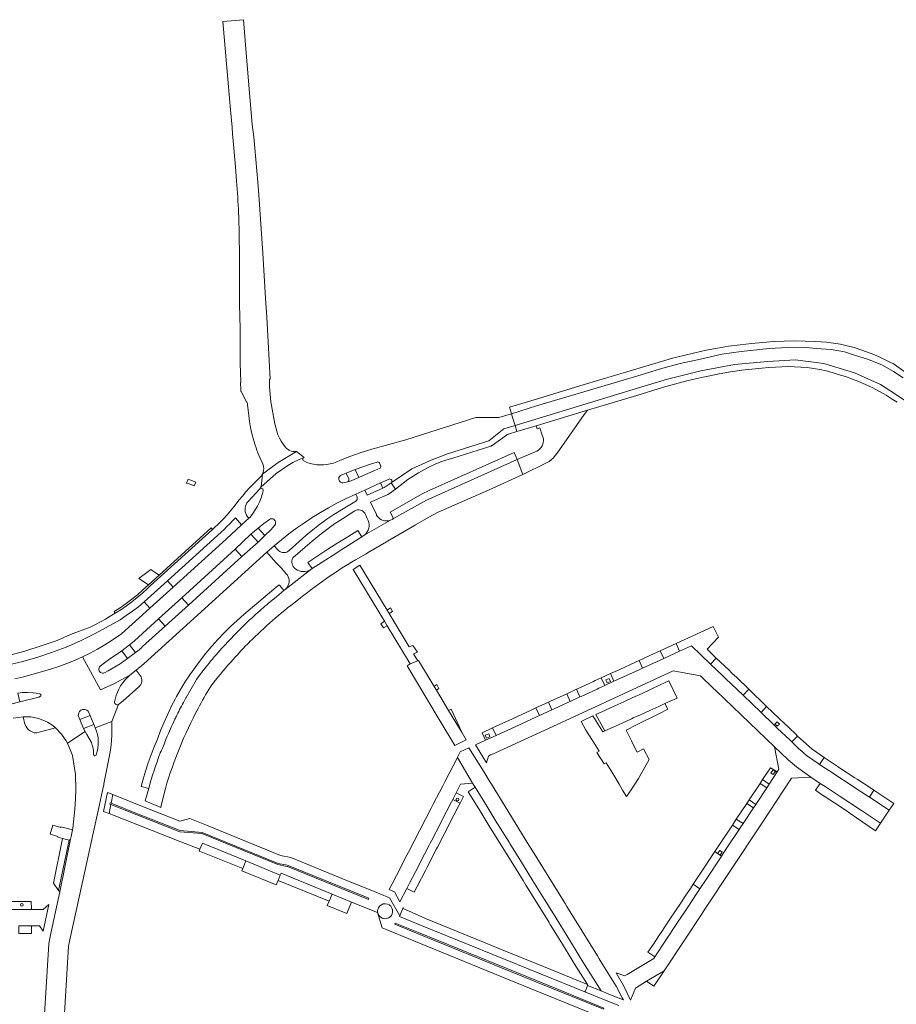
# Model space of a CAD drawing. Header units: metres. Extents: x 166325 to 190320, y 381923 to 404576.
# Tile 649 of 656: x 169759 to 169983, y 401405 to 401656. Entities that reach past the tile are written whole.
import ezdxf

# ---------------------------------------------------------------- set-up
doc = ezdxf.new("R2010")
doc.units = ezdxf.units.M
for name, color, linetype, lineweight in [('B-WE-VH-VERHARDING_ASFALT-GV', 8, 'Continuous', 18), ('B-WE-VH-VERHARDING_BETON-GV', 8, 'Continuous', 18), ('B-WE-VH-VERHARDING_BETONSTRAATSTEEN-GV', 8, 'Continuous', 18), ('B-WE-VH-VERHARDING_STRAATBAKSTEEN-GV', 8, 'Continuous', 18)]:
    doc.layers.add(name, color=color, linetype=linetype, lineweight=lineweight)

msp = doc.modelspace()

# ---------------------------------------------------------------- linework, layer by layer
at = {"layer": 'B-WE-VH-VERHARDING_ASFALT-GV', "flags": 128}
for points in [[(169819.768, 401611.638), (169819.505, 401614.882), (169818.479, 401626.429), (169818.121, 401629.604), (169817.091, 401641.673), (169816.544, 401647.916), (169815.847, 401656.397), (169810.579, 401655.936), (169812.23, 401637.25), (169812.393, 401635.332), (169812.478, 401634.323), (169812.563, 401633.33), (169812.934, 401628.955), (169813.092, 401627.099), (169813.157, 401626.325), (169813.8, 401618.756), (169814.111, 401615.09)], [(169814.804, 401599.527), (169814.811, 401597.999), (169814.818, 401596.548), (169814.82, 401596.021), (169814.845, 401590.5), (169814.852, 401589.053), (169814.878, 401583.384), (169814.947, 401580.685), (169815.037, 401577.208), (169815.028, 401574.982), (169815.003, 401568.61), (169815.197, 401563.696), (169815.101, 401563.701), (169815.149, 401561.699), (169815.153, 401561.613), (169815.167, 401561.527), (169815.189, 401561.444), (169815.22, 401561.363), (169815.26, 401561.286), (169816.674, 401558.71), (169816.748, 401558.566), (169816.81, 401558.416), (169816.861, 401558.261), (169816.9, 401558.104), (169816.926, 401557.943), (169817.23, 401555.184), (169817.433, 401553.638), (169817.7, 401552.102), (169818.031, 401550.579), (169818.425, 401549.071), (169818.883, 401547.58), (169819.097, 401546.941), (169819.321, 401546.305), (169819.556, 401545.673), (169819.801, 401545.044), (169820.056, 401544.42), (169820.636, 401543.173), (169820.871, 401542.614), (169820.996, 401542.133), (169821.043, 401541.638), (169821.011, 401541.142), (169820.902, 401540.657), (169820.719, 401540.196), (169824.765, 401543.162), (169829.427, 401545.975), (169828.971, 401545.942), (169828.515, 401545.977), (169828.07, 401546.08), (169827.644, 401546.248), (169827.249, 401546.478), (169826.893, 401546.764), (169826.583, 401547.101), (169826.014, 401547.836), (169825.505, 401548.614), (169825.061, 401549.431), (169824.683, 401550.28), (169824.374, 401551.157), (169823.904, 401553.023), (169823.5, 401554.905), (169823.163, 401556.8), (169822.893, 401558.705), (169822.69, 401560.619), (169822.555, 401562.539), (169822.488, 401564.463), (169822.714, 401564.475), (169822.152, 401574.031), (169821.795, 401580.314), (169821.492, 401585.215), (169820.776, 401596.724), (169819.768, 401611.638)], [(169756.594, 401491.574), (169759.488, 401492.271), (169763.321, 401493.391), (169766.783, 401494.55), (169770.499, 401495.944), (169774.195, 401497.603), (169777.753, 401499.398), (169782.665, 401501.985), (169784.302, 401502.977), (169785.902, 401504.027), (169787.465, 401505.132), (169788.988, 401506.29), (169790.47, 401507.502), (169796.478, 401512.924), (169810.145, 401525.352), (169810.899, 401526.06), (169811.641, 401526.781), (169812.37, 401527.515), (169813.086, 401528.261), (169813.789, 401529.02), (169815.399, 401527.232), (169817.258, 401528.921), (169816.929, 401529.268), (169816.658, 401529.662), (169816.453, 401530.094), (169816.319, 401530.553), (169816.258, 401531.027), (169816.273, 401531.505), (169816.363, 401531.974), (169816.526, 401532.424), (169816.757, 401532.842), (169817.052, 401533.219), (169820.013, 401536.451), (169820.416, 401536.97), (169820.719, 401540.196), (169820.464, 401539.769), (169820.146, 401539.387), (169819.358, 401538.618), (169818.379, 401537.648), (169817.424, 401536.653), (169816.494, 401535.634), (169815.591, 401534.593), (169814.714, 401533.529), (169814.227, 401532.917), (169813.422, 401531.83), (169812.575, 401530.774), (169811.69, 401529.75), (169810.767, 401528.761), (169809.808, 401527.807), (169807.964, 401526.063), (169792.047, 401511.622), (169791.29, 401510.926), (169790.019, 401509.749), (169788.705, 401508.62), (169787.35, 401507.541), (169785.955, 401506.513), (169784.524, 401505.537), (169783.057, 401504.616), (169781.814, 401503.862), (169780.555, 401503.134), (169779.283, 401502.43), (169777.997, 401501.752), (169776.697, 401501.1), (169771.664, 401499.164), (169768.222, 401497.651), (169764.437, 401496.392), (169759.975, 401494.952), (169755.77, 401493.822)], [(169757.013, 401477.798), (169759.521, 401478.157), (169761.54, 401478.162), (169763.562, 401477.715), (169765.785, 401476.78), (169767.126, 401475.886), (169767.837, 401475.352), (169769.335, 401473.712), (169769.526, 401473.446), (169770.538, 401472.041), (169770.881, 401471.413), (169775.395, 401474.369), (169774.926, 401475.113), (169774.012, 401477.483), (169773.639, 401478.44), (169773.655, 401478.774), (169773.745, 401479.166), (169773.953, 401479.538), (169774.278, 401479.839), (169774.51, 401479.938), (169774.736, 401480.035), (169775.301, 401480.048), (169775.821, 401479.872), (169776.185, 401479.572), (169776.703, 401478.489), (169777.622, 401476.154), (169777.945, 401475.313), (169782.169, 401476.955), (169783.918, 401481.295), (169783.717, 401481.229), (169783.506, 401481.226), (169783.303, 401481.287), (169783.128, 401481.406), (169782.998, 401481.573), (169782.923, 401481.771), (169782.912, 401481.982), (169782.965, 401482.187), (169783.3, 401483.576), (169783.621, 401484.421), (169784.006, 401485.24), (169784.453, 401486.026), (169784.96, 401486.775), (169785.522, 401487.483), (169786.137, 401488.146), (169786.801, 401488.76), (169782.687, 401486.608), (169779.322, 401485.038), (169774.674, 401493.464), (169772.689, 401492.58), (169770.673, 401491.769), (169768.628, 401491.032), (169766.558, 401490.369), (169759.737, 401488.367), (169757.378, 401487.813)], [(169758.179, 401484.215), (169759.269, 401484.352), (169760.607, 401484.383), (169762.097, 401484.299), (169762.9, 401484.192), (169763.822, 401484.012), (169764.05, 401483.814), (169764.104, 401483.656), (169764.097, 401483.533), (169764.003, 401483.389), (169763.559, 401483.134), (169758.713, 401481.973), (169756.351, 401481.407)]]:
    msp.add_lwpolyline(points, dxfattribs=at)
at = {"layer": 'B-WE-VH-VERHARDING_ASFALT-GV'}
for points in [[(169814.111, 401615.09, -0.0081823), (169814.601, 401606.93)], [(169814.601, 401606.93, -0.0076975), (169814.804, 401599.527)]]:
    msp.add_lwpolyline(points, format="xyb", dxfattribs=at)
at = {"layer": 'B-WE-VH-VERHARDING_ASFALT-GV', "flags": 128}
for points in [[(169835.522, 401530.384), (169837.62, 401531.61), (169839.749, 401532.779), (169841.909, 401533.89), (169844.611, 401535.112), (169846.896, 401536.127), (169850.923, 401537.944), (169853.07, 401538.924), (169853.262, 401538.969), (169853.458, 401538.941), (169853.63, 401538.844), (169853.755, 401538.692), (169853.817, 401538.504), (169853.807, 401538.307), (169853.726, 401538.127), (169853.586, 401537.988), (169858.907, 401541.541), (169863.384, 401543.593), (169868.025, 401545.365), (169878.612, 401548.723), (169882.46, 401551.778), (169885.31, 401552.654), (169884.845, 401554.203), (169884.416, 401555.614), (169881.131, 401554.647), (169875.301, 401554.693), (169857.391, 401549.003), (169848.691, 401546.56), (169847.058, 401546.046), (169845.669, 401545.609), (169842.834, 401544.655), (169840.538, 401543.696), (169839.703, 401543.337), (169838.888, 401543.036), (169838.051, 401542.805), (169837.197, 401542.646), (169836.333, 401542.558), (169835.464, 401542.544), (169834.598, 401542.603), (169833.739, 401542.734), (169832.894, 401542.937), (169832.07, 401543.211), (169831.448, 401543.486), (169831.286, 401543.562), (169831.159, 401543.688), (169831.082, 401543.849), (169831.062, 401544.026), (169831.103, 401544.2), (169831.199, 401544.35), (169831.34, 401544.46), (169830.071, 401543.919), (169828.508, 401543.196), (169827.167, 401542.369), (169824.194, 401540.386), (169822.562, 401538.952), (169820.416, 401536.97), (169820.013, 401536.451), (169820.173, 401536.554), (169820.36, 401536.593), (169820.548, 401536.564), (169820.714, 401536.469), (169820.835, 401536.321), (169820.896, 401536.14), (169820.888, 401535.95), (169820.742, 401535.212), (169820.383, 401534.125), (169819.952, 401533.064), (169819.45, 401532.034), (169818.879, 401531.041), (169818.243, 401530.089), (169817.544, 401529.181), (169817.258, 401528.921), (169815.399, 401527.232), (169811.408, 401523.599), (169797.876, 401511.313), (169791.958, 401505.924), (169784.638, 401499.386), (169782.58, 401497.916), (169782.257, 401497.7), (169780.42, 401496.539), (169778.543, 401495.444), (169776.626, 401494.419), (169774.674, 401493.464), (169779.322, 401485.038), (169782.687, 401486.608), (169786.801, 401488.76), (169788.455, 401490.094), (169790.366, 401491.719), (169804.116, 401504.127), (169821.834, 401520.204), (169823.702, 401521.883), (169825.574, 401523.431), (169827.487, 401524.928), (169829.44, 401526.372), (169831.431, 401527.764), (169833.459, 401529.101)], [(169857.898, 401538.798), (169859.223, 401539.696), (169860.585, 401540.536), (169861.981, 401541.319), (169863.409, 401542.041), (169864.866, 401542.703), (169866.35, 401543.303), (169867.858, 401543.839), (169869.387, 401544.311), (169879.103, 401547.386), (169879.174, 401547.41), (169879.244, 401547.44), (169879.311, 401547.474), (169879.375, 401547.513), (169879.436, 401547.557), (169883.134, 401550.18), (169883.225, 401550.253), (169883.324, 401550.316), (169883.428, 401550.368), (169883.537, 401550.41), (169883.65, 401550.44), (169885.783, 401551.079), (169885.31, 401552.654), (169882.46, 401551.778), (169878.612, 401548.723), (169868.025, 401545.365), (169863.384, 401543.593), (169858.907, 401541.541), (169853.586, 401537.988), (169854.695, 401536.394)], [(169827.167, 401542.369), (169828.508, 401543.196), (169830.071, 401543.919), (169831.34, 401544.46), (169829.427, 401545.975), (169824.765, 401543.162), (169820.719, 401540.196), (169820.416, 401536.97), (169822.562, 401538.952), (169824.194, 401540.386)], [(169849.388, 401541.118), (169845.372, 401539.311), (169842.929, 401538.346), (169842.536, 401538.262), (169841.388, 401538.013), (169841.123, 401537.997), (169840.864, 401538.053), (169840.628, 401538.175), (169840.434, 401538.356), (169840.295, 401538.582), (169840.222, 401538.837), (169840.219, 401539.102), (169840.286, 401539.359), (169840.42, 401539.588), (169840.61, 401539.773), (169840.843, 401539.901), (169842.085, 401540.448), (169844.38, 401541.41), (169848.617, 401542.83), (169850.083, 401543.278), (169850.242, 401543.3), (169850.399, 401543.272), (169850.541, 401543.199), (169850.655, 401543.086), (169850.729, 401542.944), (169850.93, 401542.354), (169850.968, 401542.194), (169850.956, 401542.029), (169850.894, 401541.876), (169850.789, 401541.749), (169850.65, 401541.66)], [(169844.38, 401541.41), (169842.085, 401540.448), (169842.773, 401538.985), (169842.824, 401538.825), (169842.823, 401538.657), (169842.771, 401538.497), (169842.672, 401538.361), (169842.536, 401538.262), (169842.929, 401538.346), (169845.372, 401539.311)], [(169848.369, 401533), (169851.388, 401534.367), (169852.432, 401534.831), (169852.788, 401535.017), (169853.216, 401535.285), (169854.695, 401536.394), (169853.586, 401537.988), (169851.873, 401536.785), (169851.525, 401536.623), (169847.493, 401534.812), (169846.896, 401536.127), (169844.611, 401535.112), (169844.871, 401534.531), (169844.949, 401534.269), (169844.958, 401533.996), (169844.897, 401533.73), (169844.769, 401533.488), (169844.584, 401533.287), (169844.354, 401533.14), (169840.897, 401531.073), (169838.995, 401529.895), (169837.136, 401528.65), (169835.323, 401527.339), (169833.557, 401525.965), (169831.842, 401524.528), (169827.519, 401520.637), (169827.231, 401520.424), (169826.91, 401520.264), (169826.566, 401520.164), (169826.21, 401520.125), (169825.852, 401520.15), (169825.505, 401520.237), (169825.178, 401520.384), (169824.882, 401520.586), (169824.626, 401520.837), (169823.702, 401521.883), (169821.834, 401520.204), (169824.172, 401517.622), (169825.544, 401516.145), (169826.815, 401514.72), (169827.082, 401514.364), (169827.29, 401513.971), (169827.433, 401513.549), (169827.508, 401513.11), (169827.513, 401512.665), (169827.447, 401512.225), (169827.312, 401511.8), (169827.112, 401511.403), (169826.852, 401511.041), (169826.538, 401510.726), (169833.045, 401515.841), (169832.604, 401515.589), (169832.129, 401515.407), (169831.631, 401515.301), (169831.123, 401515.273), (169830.617, 401515.324), (169830.125, 401515.451), (169829.659, 401515.654), (169829.229, 401515.925), (169828.846, 401516.26), (169828.591, 401516.553), (169828.398, 401516.889), (169828.273, 401517.256), (169828.222, 401517.641), (169828.246, 401518.028), (169828.345, 401518.403), (169828.515, 401518.752), (169828.749, 401519.062), (169829.038, 401519.32), (169831.644, 401521.535), (169833.456, 401523.098), (169835.315, 401524.607), (169837.218, 401526.058), (169839.164, 401527.452), (169841.152, 401528.786), (169843.178, 401530.06), (169844.35, 401530.829), (169844.678, 401530.978), (169845.029, 401531.062), (169845.389, 401531.077), (169845.746, 401531.024), (169846.086, 401530.904), (169846.397, 401530.721), (169846.667, 401530.483), (169846.887, 401530.197), (169847.049, 401529.875), (169847.525, 401528.867), (169847.781, 401528.324), (169847.927, 401527.848), (169847.998, 401527.355), (169847.992, 401526.858), (169847.91, 401526.367), (169847.752, 401525.894), (169847.524, 401525.452), (169847.231, 401525.05), (169846.879, 401524.698), (169853.422, 401528.407), (169852.967, 401528.274), (169852.496, 401528.218), (169852.023, 401528.241), (169851.56, 401528.343), (169851.12, 401528.52), (169850.716, 401528.767), (169850.359, 401529.079), (169850.058, 401529.445), (169849.822, 401529.856), (169849.841, 401529.873)], [(169823.981, 401528.233), (169824.072, 401527.966), (169824.085, 401527.685), (169824.02, 401527.411), (169823.882, 401527.165), (169822.855, 401525.959), (169821.308, 401524.487), (169819.65, 401522.781), (169815.432, 401519.117), (169801.798, 401506.725), (169795.876, 401501.358), (169790.072, 401496.089), (169789.77, 401495.823), (169789.464, 401495.559), (169789.156, 401495.299), (169788.846, 401495.043), (169788.532, 401494.789), (169788.242, 401494.574), (169786.255, 401493.03), (169785.296, 401492.342), (169784.316, 401491.684), (169783.316, 401491.057), (169782.296, 401490.46), (169781.259, 401489.896), (169780.344, 401489.421), (169780.095, 401489.338), (169779.834, 401489.323), (169779.578, 401489.376), (169779.344, 401489.495), (169779.149, 401489.67), (169779.006, 401489.889), (169778.926, 401490.138), (169778.912, 401490.4), (169778.968, 401490.656), (169779.088, 401490.889), (169779.264, 401491.082), (169780.351, 401491.95), (169781.395, 401492.726), (169784.746, 401495.043), (169786.736, 401496.565), (169787.025, 401496.803), (169787.968, 401497.593), (169794.172, 401503.208), (169800.1, 401508.593), (169813.735, 401520.98), (169817.773, 401524.861), (169819.617, 401526.354), (169821.098, 401527.57), (169822.529, 401528.62), (169822.784, 401528.74), (169823.062, 401528.785), (169823.341, 401528.751), (169823.601, 401528.641), (169823.82, 401528.464)], [(169819.617, 401526.354), (169817.773, 401524.861), (169819.65, 401522.781), (169821.308, 401524.487)], [(169776.703, 401478.489), (169774.012, 401477.483), (169774.926, 401475.113), (169777.622, 401476.154)]]:
    msp.add_lwpolyline(points, close=True, dxfattribs=at)
at = {"layer": 'B-WE-VH-VERHARDING_BETON-GV', "flags": 128}
for points in [[(169842.824, 401538.825), (169842.773, 401538.985), (169842.085, 401540.448), (169840.843, 401539.901), (169840.61, 401539.773), (169840.42, 401539.588), (169840.286, 401539.359), (169840.219, 401539.102), (169840.222, 401538.837), (169840.295, 401538.582), (169840.434, 401538.356), (169840.628, 401538.175), (169840.864, 401538.053), (169841.123, 401537.997), (169841.388, 401538.013), (169842.536, 401538.262), (169842.672, 401538.361), (169842.771, 401538.497), (169842.823, 401538.657)], [(169819.952, 401533.064), (169820.383, 401534.125), (169820.742, 401535.212), (169820.888, 401535.95), (169820.896, 401536.14), (169820.835, 401536.321), (169820.714, 401536.469), (169820.548, 401536.564), (169820.36, 401536.593), (169820.173, 401536.554), (169820.013, 401536.451), (169817.052, 401533.219), (169816.757, 401532.842), (169816.526, 401532.424), (169816.363, 401531.974), (169816.273, 401531.505), (169816.258, 401531.027), (169816.319, 401530.553), (169816.453, 401530.094), (169816.658, 401529.662), (169816.929, 401529.268), (169817.258, 401528.921), (169817.544, 401529.181), (169818.243, 401530.089), (169818.879, 401531.041), (169819.45, 401532.034)], [(169815.432, 401519.117), (169813.735, 401520.98), (169800.1, 401508.593), (169801.798, 401506.725)], [(169784.316, 401491.684), (169785.296, 401492.342), (169786.255, 401493.03), (169784.746, 401495.043), (169781.395, 401492.726), (169780.351, 401491.95), (169779.264, 401491.082), (169779.088, 401490.889), (169778.968, 401490.656), (169778.912, 401490.4), (169778.926, 401490.138), (169779.006, 401489.889), (169779.149, 401489.67), (169779.344, 401489.495), (169779.578, 401489.376), (169779.834, 401489.323), (169780.095, 401489.338), (169780.344, 401489.421), (169781.259, 401489.896), (169782.296, 401490.46), (169783.316, 401491.057)]]:
    msp.add_lwpolyline(points, close=True, dxfattribs=at)
at = {"layer": 'B-WE-VH-VERHARDING_BETONSTRAATSTEEN-GV', "flags": 128}
for points in [[(169985.069, 401566.274), (169981.995, 401568.456), (169981.292, 401568.768), (169978.688, 401570.028), (169977.044, 401570.752), (169975.373, 401571.412), (169973.677, 401572.007), (169971.96, 401572.536), (169970.224, 401572.998), (169968.472, 401573.393), (169966.705, 401573.72), (169964.927, 401573.979), (169962.214, 401574.139), (169959.498, 401574.228), (169956.781, 401574.247), (169954.064, 401574.195), (169951.35, 401574.072), (169948.639, 401573.879), (169945.721, 401573.614), (169942.81, 401573.279), (169939.908, 401572.875), (169937.016, 401572.402), (169934.137, 401571.861), (169931.271, 401571.251), (169928.421, 401570.573), (169925.587, 401569.827), (169922.772, 401569.014), (169902.683, 401563.001), (169890.183, 401559.225), (169883.896, 401557.326), (169884.416, 401555.614), (169890.779, 401557.629), (169907.488, 401562.632), (169917.542, 401565.595), (169922.497, 401567.101), (169927.548, 401568.461), (169932.697, 401569.627), (169938.137, 401570.841), (169943.14, 401571.521), (169950.28, 401572.347), (169954.943, 401572.589), (169958.838, 401572.66), (169962.277, 401572.298), (169966.127, 401572.079), (169969.551, 401571.442), (169972.083, 401570.653), (169975.629, 401569.475), (169979.199, 401568.066), (169982.089, 401566.463), (169984.493, 401564.86)], [(169984.493, 401564.86), (169982.089, 401566.463), (169979.199, 401568.066), (169975.629, 401569.475), (169972.083, 401570.653), (169969.551, 401571.442), (169966.127, 401572.079), (169962.277, 401572.298), (169958.838, 401572.66), (169954.943, 401572.589), (169950.28, 401572.347), (169943.14, 401571.521), (169938.137, 401570.841), (169932.697, 401569.627), (169927.548, 401568.461), (169922.497, 401567.101), (169917.542, 401565.595), (169907.488, 401562.632), (169890.779, 401557.629), (169884.416, 401555.614), (169884.845, 401554.203), (169885.31, 401552.654), (169917.73, 401562.505), (169924.288, 401564.496), (169932.788, 401566.633), (169941.385, 401568.236), (169949.885, 401569.013), (169956.88, 401569.45), (169964.263, 401568.528), (169972.083, 401566.099), (169978.689, 401563.136), (169982.574, 401560.659), (169987.043, 401557.55)], [(169987.043, 401557.55), (169982.574, 401560.659), (169978.689, 401563.136), (169972.083, 401566.099), (169964.263, 401568.528), (169956.88, 401569.45), (169949.885, 401569.013), (169941.385, 401568.236), (169932.788, 401566.633), (169924.288, 401564.496), (169917.73, 401562.505), (169885.31, 401552.654), (169885.783, 401551.079), (169890.7, 401552.563), (169903.781, 401556.531), (169916.395, 401560.331), (169923.257, 401562.398), (169926.076, 401563.215), (169928.913, 401563.969), (169931.766, 401564.657), (169934.635, 401565.28), (169937.516, 401565.837), (169940.41, 401566.329), (169943.314, 401566.755), (169945.017, 401566.956), (169946.722, 401567.134), (169948.429, 401567.29), (169950.138, 401567.422), (169951.849, 401567.531), (169953.476, 401567.643), (169955.106, 401567.688), (169956.737, 401567.667), (169958.365, 401567.579), (169959.989, 401567.425), (169961.605, 401567.205), (169963.211, 401566.92), (169964.803, 401566.569), (169966.38, 401566.153), (169967.939, 401565.674), (169969.76, 401565.121), (169971.56, 401564.501), (169973.334, 401563.813), (169975.082, 401563.059), (169976.8, 401562.24), (169978.486, 401561.357), (169980.138, 401560.411), (169981.753, 401559.404), (169982.961, 401558.62)], [(169878.646, 401536.224), (169887.299, 401540.106), (169885.85, 401543.899), (169864.007, 401534.125), (169862.667, 401533.508), (169854.254, 401528.835), (169853.848, 401528.614), (169853.422, 401528.407), (169846.879, 401524.698), (169846.477, 401524.404), (169846.084, 401524.164), (169843.562, 401522.533), (169841.034, 401520.91), (169838.501, 401519.296), (169835.963, 401517.689), (169833.42, 401516.091), (169833.045, 401515.841), (169826.538, 401510.726), (169826.178, 401510.464), (169823.773, 401508.396), (169823.192, 401507.938)], [(169844.478, 401518.249), (169847.238, 401519.859), (169847.578, 401520.057), (169852.417, 401522.88), (169852.696, 401523.043), (169859.588, 401527.063), (169859.867, 401527.226), (169863.286, 401529.22), (169865.675, 401530.462), (169878.646, 401536.224)], [(169823.192, 401507.938), (169823.773, 401508.396), (169826.178, 401510.464), (169825.141, 401511.714), (169825.064, 401511.771), (169824.973, 401511.801), (169824.877, 401511.803), (169824.785, 401511.776), (169824.705, 401511.723), (169815.977, 401504.313), (169814.236, 401502.798), (169812.543, 401501.23), (169810.9, 401499.61), (169809.307, 401497.941), (169807.767, 401496.222), (169806.281, 401494.457), (169804.85, 401492.647), (169803.476, 401490.793), (169802.16, 401488.897), (169800.904, 401486.962), (169799.708, 401484.989), (169798.775, 401483.336), (169798.573, 401482.979), (169798.422, 401482.69), (169797.502, 401480.935), (169796.848, 401479.59), (169796.494, 401478.86), (169795.551, 401476.754), (169794.674, 401474.619), (169793.863, 401472.459), (169793.034, 401470.44), (169792.254, 401468.401), (169791.523, 401466.344), (169790.842, 401464.27), (169790.212, 401462.18), (169789.714, 401460.358), (169791.63, 401459.802)], [(169817.41, 401497.265), (169817.418, 401497.274), (169817.427, 401497.282)], [(169956.074, 401471.705), (169955.537, 401472.22), (169952.427, 401475.197), (169951.813, 401475.785), (169951.312, 401476.265), (169948.193, 401479.253), (169943.595, 401483.656), (169940.516, 401486.604), (169939.271, 401487.796), (169938.392, 401488.638), (169935.272, 401491.626), (169930.37, 401496.32), (169927.368, 401494.94), (169923.292, 401493.066), (169917.921, 401490.597), (169917.026, 401490.185), (169912.982, 401488.326), (169910.592, 401487.227), (169908.224, 401486.139), (169906.706, 401485.442), (169906.291, 401485.25), (169902.222, 401483.38), (169901.887, 401483.226), (169899.419, 401482.091), (169899.114, 401481.951), (169895.259, 401480.179), (169894.707, 401479.925), (169891.508, 401478.455), (169891.155, 401478.292), (169890.604, 401478.039), (169885.504, 401475.694), (169880.449, 401473.37), (169877.76, 401472.134), (169875.18, 401470.948), (169878.016, 401466.412), (169878.47, 401468.11), (169879.056, 401468.38), (169879.213, 401468.452), (169900.301, 401478.153), (169925.75, 401489.86), (169932.7, 401488.65), (169935.98, 401485.506), (169936.714, 401484.801), (169951.63, 401470.5), (169953.237, 401468.912), (169955.143, 401467.156), (169957.217, 401465.333), (169959.374, 401463.795), (169960.95, 401462.68), (169963.305, 401461.133), (169964.552, 401460.314), (169968.202, 401457.918), (169973.87, 401454.195), (169978.75, 401450.99), (169980.95, 401454.3), (169975.894, 401457.61), (169975.223, 401458.05), (169971.593, 401460.425), (169970.995, 401460.817), (169967.351, 401463.202), (169966.735, 401463.606), (169963.398, 401465.791), (169963.252, 401465.882), (169963.148, 401465.947), (169963.127, 401465.961), (169963.106, 401465.974)], [(169803.75, 401487.477), (169801.178, 401483.065), (169801.163, 401483.038), (169800.954, 401482.656), (169800.746, 401482.273)], [(169800.746, 401482.273), (169800.954, 401482.656), (169801.163, 401483.038), (169801.178, 401483.065), (169803.75, 401487.477)], [(169777.945, 401475.313), (169777.622, 401476.154), (169774.926, 401475.113), (169775.395, 401474.369), (169775.815, 401473.628), (169776.969, 401471.592)], [(169957.537, 401473.233), (169956.074, 401471.705), (169956.8, 401471.01), (169957.879, 401469.977)], [(169957.879, 401469.977), (169956.8, 401471.01), (169956.074, 401471.705)], [(169963.106, 401465.974), (169963.127, 401465.961), (169963.148, 401465.947), (169964.318, 401467.734), (169961.3, 401469.9), (169958.27, 401472.53), (169957.537, 401473.233)], [(169791.63, 401459.802), (169790.689, 401456.696), (169794.696, 401454.958), (169794.903, 401455.788), (169795.913, 401459.843)], [(169911.832, 401404.343), (169909.042, 401405.406), (169903.171, 401407.817), (169891.773, 401412.439), (169861.548, 401424.727), (169855.758, 401427.097), (169855.799, 401427.218), (169853.169, 401431.82), (169848.292, 401433.881), (169843.346, 401435.878), (169827.942, 401442.197), (169825.363, 401442.664), (169806.39, 401450.406), (169802.132, 401452.159), (169799.596, 401451.469), (169790.507, 401455.043), (169782.447, 401458.243), (169782.025, 401456.047), (169788.743, 401453.352), (169799.675, 401449.037), (169805.338, 401448.56), (169824.751, 401440.647), (169826.996, 401440.191), (169827.259, 401440.151), (169847.924, 401431.737), (169847.802, 401431.451), (169827.162, 401439.848), (169826.958, 401439.899), (169824.689, 401440.356), (169805.245, 401448.272), (169799.582, 401448.754), (169788.628, 401453.058), (169781.964, 401455.73), (169781.515, 401453.388), (169799.89, 401446.18), (169804.739, 401444.278), (169805.395, 401445.847), (169816.478, 401441.275), (169825.245, 401437.658), (169825.469, 401438.15), (169838.541, 401432.814), (169843.521, 401430.781), (169850.118, 401428.072), (169851.348, 401424.148), (169859.377, 401420.859), (169889.415, 401408.629), (169908.367, 401400.881)], [(169758.443, 401424.663), (169761.678, 401424.662), (169761.858, 401424.662), (169763.701, 401424.681), (169764.667, 401423.325), (169766.139, 401430.126), (169764.616, 401428.913), (169761.752, 401428.896), (169761.662, 401428.895), (169758.83, 401428.878), (169751.82, 401428.836)]]:
    msp.add_lwpolyline(points, dxfattribs=at)
for points in [[(169885.85, 401543.899), (169885.049, 401545.705), (169863.315, 401536.006), (169861.513, 401535.181), (169853.328, 401530.511), (169854.254, 401528.835), (169862.667, 401533.508), (169864.007, 401534.125)], [(169853.07, 401538.924), (169850.923, 401537.944), (169851.525, 401536.623), (169851.873, 401536.785), (169853.586, 401537.988), (169853.726, 401538.127), (169853.807, 401538.307), (169853.817, 401538.504), (169853.755, 401538.692), (169853.63, 401538.844), (169853.458, 401538.941), (169853.262, 401538.969)], [(169807.964, 401526.063), (169807.597, 401526.441), (169794.318, 401514.377), (169791.578, 401511.901), (169790.154, 401510.594), (169788.769, 401509.37), (169787.337, 401508.2), (169785.861, 401507.087), (169784.343, 401506.031), (169782.785, 401505.035), (169783.057, 401504.616), (169784.524, 401505.537), (169785.955, 401506.513), (169787.35, 401507.541), (169788.705, 401508.62), (169790.019, 401509.749), (169791.29, 401510.926), (169792.047, 401511.622)], [(169821.308, 401524.487), (169822.855, 401525.959), (169823.882, 401527.165), (169824.02, 401527.411), (169824.085, 401527.685), (169824.072, 401527.966), (169823.981, 401528.233), (169823.82, 401528.464), (169823.601, 401528.641), (169823.341, 401528.751), (169823.062, 401528.785), (169822.784, 401528.74), (169822.529, 401528.62), (169821.098, 401527.57), (169819.617, 401526.354)], [(169846.084, 401524.164), (169845.133, 401525.762), (169842.535, 401524.197), (169839.956, 401522.602), (169837.396, 401520.977), (169834.855, 401519.322), (169832.334, 401517.637), (169833.42, 401516.091), (169835.963, 401517.689), (169838.501, 401519.296), (169841.034, 401520.91), (169843.562, 401522.533)], [(169853.112, 401504.539), (169852.592, 401505.403), (169845.65, 401516.921), (169843.94, 401515.841), (169851.928, 401502.577), (169852.619, 401501.43), (169858.478, 401491.702), (169860.41, 401492.43), (169859.325, 401494.23), (169860.349, 401494.678), (169859.146, 401496.352), (169858.247, 401496.019)], [(169794.318, 401514.377), (169793.666, 401514.804), (169792.168, 401515.785), (169789.146, 401513.52), (169791.578, 401511.901)], [(169797.876, 401511.313), (169796.478, 401512.924), (169790.47, 401507.502), (169791.958, 401505.924)], [(169801.798, 401506.725), (169800.1, 401508.593), (169794.172, 401503.208), (169795.876, 401501.358)], [(169853.455, 401505.978), (169852.592, 401505.403), (169853.112, 401504.539), (169854.005, 401505.057)], [(169795.876, 401501.358), (169794.172, 401503.208), (169787.968, 401497.593), (169787.025, 401496.803), (169786.736, 401496.565), (169788.242, 401494.574), (169788.532, 401494.789), (169788.846, 401495.043), (169789.156, 401495.299), (169789.464, 401495.559), (169789.77, 401495.823), (169790.072, 401496.089)], [(169851.928, 401502.577), (169850.956, 401501.956), (169851.699, 401500.914), (169852.619, 401501.43)], [(169926.469, 401496.894), (169927.368, 401494.94), (169930.37, 401496.32), (169935.272, 401491.626), (169936.752, 401493.156), (169934.4, 401495.41), (169937.35, 401498.53), (169935.97, 401501.261)], [(169926.469, 401496.894), (169922.394, 401495.02), (169923.292, 401493.066), (169927.368, 401494.94)], [(169923.292, 401493.066), (169922.394, 401495.02), (169919.713, 401493.788), (169917.023, 401492.551), (169917.921, 401490.597)], [(169865.209, 401484.926), (169864.642, 401485.868), (169860.61, 401492.57), (169860.41, 401492.43), (169858.478, 401491.702), (169857.703, 401491.159), (169865.901, 401477.437), (169869.92, 401470.77), (169872.84, 401472.24), (169871.748, 401474.054), (169871.74, 401474.068), (169868.308, 401479.774)], [(169917.026, 401490.185), (169917.921, 401490.597), (169917.023, 401492.551), (169916.067, 401492.111), (169912.065, 401490.272), (169909.693, 401489.182), (169910.592, 401487.227), (169912.982, 401488.326)], [(169941.968, 401488.156), (169940.742, 401489.331), (169939.914, 401490.124), (169936.752, 401493.156), (169935.272, 401491.626), (169938.392, 401488.638), (169939.271, 401487.796), (169940.516, 401486.604), (169943.595, 401483.656), (169945.028, 401485.223)], [(169788.455, 401490.094), (169786.801, 401488.76), (169786.137, 401488.146), (169785.522, 401487.483), (169784.96, 401486.775), (169784.453, 401486.026), (169784.006, 401485.24), (169783.621, 401484.421), (169783.3, 401483.576), (169782.965, 401482.187), (169782.912, 401481.982), (169782.923, 401481.771), (169782.998, 401481.573), (169783.128, 401481.406), (169783.303, 401481.287), (169783.506, 401481.226), (169783.717, 401481.229), (169783.918, 401481.295), (169785.114, 401482.249), (169789.09, 401485.771), (169789.382, 401486.062), (169789.614, 401486.402), (169789.779, 401486.78), (169789.87, 401487.182), (169789.885, 401487.593), (169789.823, 401488.001), (169789.685, 401488.389), (169789.478, 401488.745)], [(169909.693, 401489.182), (169907.326, 401488.093), (169908.224, 401486.139), (169910.592, 401487.227)], [(169865.261, 401486.382), (169864.642, 401485.868), (169865.209, 401484.926), (169865.844, 401485.394)], [(169908.224, 401486.139), (169907.326, 401488.093), (169905.808, 401487.395), (169905.351, 401487.185), (169901.281, 401485.314), (169900.989, 401485.18), (169901.887, 401483.226), (169902.222, 401483.38), (169906.291, 401485.25), (169906.706, 401485.442)], [(169922.054, 401480.815), (169923.625, 401481.53), (169924.389, 401481.878), (169926.72, 401482.94), (169924.611, 401487.303), (169922.412, 401486.288), (169920.083, 401485.213), (169917.754, 401484.139), (169915.424, 401483.063), (169913.095, 401481.988), (169910.766, 401480.914), (169908.437, 401479.839), (169905.984, 401478.707), (169908.262, 401474.532), (169910.383, 401475.498), (169912.717, 401476.561), (169915.051, 401477.625), (169915.524, 401477.84), (169917.386, 401478.688), (169919.72, 401479.751)], [(169908.825, 401486.832), (169908.503, 401487.606), (169909.343, 401487.973), (169909.674, 401487.203)], [(169764.104, 401483.656), (169764.05, 401483.814), (169763.822, 401484.012), (169762.9, 401484.192), (169762.097, 401484.299), (169760.607, 401484.383), (169759.269, 401484.352), (169758.179, 401484.215), (169758.713, 401481.973), (169763.559, 401483.134), (169764.003, 401483.389), (169764.097, 401483.533)], [(169899.419, 401482.091), (169898.521, 401484.045), (169898.334, 401483.959), (169894.366, 401482.135), (169893.809, 401481.879), (169894.707, 401479.925), (169895.259, 401480.179), (169899.114, 401481.951)], [(169900.989, 401485.18), (169898.521, 401484.045), (169899.419, 401482.091), (169901.887, 401483.226)], [(169945.028, 401485.223), (169943.595, 401483.656), (169948.193, 401479.253), (169949.619, 401480.823)], [(169893.809, 401481.879), (169890.61, 401480.409), (169891.508, 401478.455), (169894.707, 401479.925)], [(169916.357, 401476.065), (169922.02, 401478.9), (169924.323, 401480.086), (169923.625, 401481.53), (169922.054, 401480.815), (169919.72, 401479.751), (169917.386, 401478.688), (169915.524, 401477.84), (169915.051, 401477.625), (169912.717, 401476.561), (169910.383, 401475.498), (169908.262, 401474.532), (169907.73, 401474.289), (169905.217, 401478.353), (169902.231, 401476.975), (169903.42, 401474.77), (169905.09, 401472.085), (169906.76, 401469.4), (169906.209, 401469.057), (169908.053, 401466.081), (169908.611, 401466.414), (169910.255, 401463.66), (169911.899, 401460.906), (169912.778, 401459.388), (169913.796, 401457.782), (169914.964, 401459.46), (169916.854, 401462.383), (169919.57, 401467.21), (169918.16, 401469.97), (169916.49, 401469.14), (169915.91, 401470.25), (169915.052, 401471.961), (169913.67, 401474.72)], [(169776.185, 401479.572), (169775.821, 401479.872), (169775.301, 401480.048), (169774.736, 401480.035), (169774.51, 401479.938), (169774.278, 401479.839), (169773.953, 401479.538), (169773.745, 401479.166), (169773.655, 401478.774), (169773.639, 401478.44), (169774.012, 401477.483), (169776.703, 401478.489)], [(169868.983, 401480.102), (169868.308, 401479.774), (169871.74, 401474.068), (169871.748, 401474.054), (169868.99, 401480.09)], [(169885.504, 401475.694), (169890.604, 401478.039), (169891.155, 401478.292), (169891.508, 401478.455), (169890.61, 401480.409), (169890.256, 401480.247), (169889.615, 401479.952), (169884.606, 401477.649), (169879.551, 401475.325), (169880.449, 401473.37)], [(169949.619, 401480.823), (169948.193, 401479.253), (169951.312, 401476.265), (169951.813, 401475.785), (169952.427, 401475.197), (169955.537, 401472.22), (169956.074, 401471.705), (169957.537, 401473.233), (169956.987, 401473.76), (169953.834, 401476.782), (169953.282, 401477.311), (169952.758, 401477.813)], [(169767.126, 401475.886), (169765.785, 401476.78), (169763.562, 401477.715), (169761.54, 401478.162), (169759.521, 401478.157), (169759.991, 401476.246), (169760.285, 401475.625), (169760.565, 401475.238), (169760.903, 401474.846), (169761.325, 401474.554), (169761.826, 401474.277), (169762.369, 401474.054), (169763.067, 401474.059), (169767.837, 401475.352)], [(169952.307, 401476.859), (169952.587, 401476.585), (169952.88, 401476.299), (169952.326, 401475.712), (169952.032, 401475.997), (169951.736, 401476.284)], [(169879.551, 401475.325), (169876.86, 401474.088), (169877.76, 401472.134), (169880.449, 401473.37)], [(169878.027, 401472.658), (169877.661, 401473.432), (169878.553, 401473.819), (169878.88, 401473.03)], [(169889.327, 401444.583), (169888.854, 401445.349), (169879.258, 401460.887), (169878.785, 401461.653), (169877.36, 401463.96), (169873.507, 401470.179), (169871.29, 401469.16), (169870.849, 401468.306), (169870.696, 401468.01), (169870.54, 401467.708), (169874.43, 401461.16), (169875.073, 401460.12), (169877.787, 401455.733), (169878.051, 401455.306), (169880.674, 401451.066), (169881.009, 401450.525), (169883.779, 401446.048), (169883.967, 401445.743), (169886.781, 401441.195), (169886.925, 401440.962), (169889.883, 401436.18), (169892.841, 401431.398), (169892.972, 401431.188), (169895.799, 401426.617), (169896.064, 401426.189), (169898.757, 401421.835), (169899.199, 401421.12), (169901.716, 401417.052), (169902.66, 401415.527), (169907.272, 401408.07), (169909.669, 401407.091), (169912.78, 401405.83), (169912.997, 401405.744), (169912.714, 401406.281), (169911.16, 401409.23), (169907.745, 401414.759), (169906.816, 401416.264), (169906.343, 401417.03), (169898.546, 401429.655), (169898.073, 401430.421)], [(169947.779, 401450.03), (169948.299, 401450.816), (169956.01, 401462.45), (169960.95, 401462.68), (169959.374, 401463.795), (169957.217, 401465.333), (169955.143, 401467.156), (169953.237, 401468.912), (169951.63, 401470.5), (169952.77, 401464.73), (169952.317, 401464.045), (169950.278, 401460.962), (169949.648, 401460.01), (169946.835, 401455.758), (169946.255, 401454.882), (169943.577, 401450.833), (169942.866, 401449.758), (169942.565, 401449.303), (169939.476, 401444.634), (169938.089, 401442.537), (169937.791, 401442.087), (169934.287, 401436.788), (169932.56, 401434.178), (169932.184, 401433.609), (169931.875, 401433.142), (169929.465, 401429.499), (169926.688, 401425.301), (169923.851, 401421.013), (169921.051, 401416.779), (169920.76, 401416.34), (169913.952, 401412.266), (169913.39, 401411.93), (169911.19, 401412.71), (169913.15, 401409.27), (169914.83, 401405.68), (169916.05, 401408.78), (169918.915, 401410.515), (169923.383, 401413.221), (169933.106, 401427.891), (169933.63, 401428.682)], [(169866.203, 401450.86), (169866.519, 401451.474), (169869.052, 401456.391), (169869.372, 401457.013), (169870.247, 401458.711), (169871.38, 401460.91), (169874.43, 401461.16), (169870.54, 401467.708), (169870.467, 401467.566), (169867.424, 401461.672), (169866.836, 401460.532), (169864.398, 401455.808), (169863.876, 401454.798), (169858.067, 401443.544), (169857.67, 401442.775), (169854.991, 401437.585), (169854.594, 401436.816), (169854.543, 401436.716), (169853.229, 401434.171), (169853.12, 401433.96), (169854.44, 401433.42), (169855.87, 401430.8), (169857.637, 401434.231), (169858.42, 401435.751), (169860.497, 401439.782), (169860.963, 401440.687), (169863.35, 401445.321), (169863.596, 401445.799), (169863.913, 401446.415)], [(169964.56, 401467.56), (169964.318, 401467.734), (169963.148, 401465.947), (169963.252, 401465.882), (169963.398, 401465.791), (169966.735, 401463.606), (169967.351, 401463.202), (169970.995, 401460.817), (169971.593, 401460.425), (169975.223, 401458.05), (169975.894, 401457.61), (169977.046, 401459.369), (169976.392, 401459.798), (169972.749, 401462.188), (169972.151, 401462.58), (169968.51, 401464.968), (169967.942, 401465.341)], [(169952.317, 401464.045), (169950.597, 401465.129), (169948.579, 401462.086), (169950.278, 401460.962)], [(169951.315, 401464.551), (169951.916, 401464.144), (169951.328, 401463.364), (169950.716, 401463.784)], [(169949.648, 401460.01), (169947.943, 401461.128), (169945.129, 401456.886), (169946.835, 401455.758)], [(169948.579, 401462.086), (169947.943, 401461.128), (169949.648, 401460.01), (169950.278, 401460.962)], [(169964.552, 401460.314), (169963.305, 401461.133), (169962.28, 401459.63), (169962.09, 401459.352), (169963.396, 401458.491), (169967.009, 401456.108), (169969.66, 401454.36), (169972.632, 401452.31), (169977.429, 401449.002), (169978.75, 401450.99), (169973.87, 401454.195), (169968.202, 401457.918)], [(169782.025, 401456.047), (169782.447, 401458.243), (169781.104, 401458.762), (169780.073, 401453.956), (169781.515, 401453.388), (169781.964, 401455.73), (169781.698, 401455.837), (169781.765, 401456.151)], [(169872.149, 401457.743), (169870.247, 401458.711), (169869.372, 401457.013), (169871.277, 401456.054)], [(169889.883, 401436.18), (169886.925, 401440.962), (169886.781, 401441.195), (169883.967, 401445.743), (169883.779, 401446.048), (169881.009, 401450.525), (169880.674, 401451.066), (169878.051, 401455.306), (169877.787, 401455.733), (169875.073, 401460.12), (169873.318, 401458.948), (169875.994, 401454.624), (169876.257, 401454.198), (169878.881, 401449.957), (169879.215, 401449.417), (169881.985, 401444.938), (169882.173, 401444.635), (169884.987, 401440.087), (169885.131, 401439.854), (169887.353, 401436.262), (169888.089, 401435.072), (169888.657, 401434.155), (169891.047, 401430.29), (169891.178, 401430.078), (169894.005, 401425.509), (169894.271, 401425.08), (169896.964, 401420.727), (169897.406, 401420.011), (169899.92, 401415.948), (169900.875, 401414.404), (169903.843, 401409.683), (169903.82, 401409.481), (169907.272, 401408.07), (169902.66, 401415.527), (169901.716, 401417.052), (169899.199, 401421.12), (169898.757, 401421.835), (169896.064, 401426.189), (169895.799, 401426.617), (169892.972, 401431.188), (169892.841, 401431.398)], [(169977.046, 401459.369), (169975.894, 401457.61), (169980.95, 401454.3), (169982.15, 401456.02)], [(169868.091, 401449.885), (169868.408, 401450.499), (169870.956, 401455.433), (169871.277, 401456.054), (169869.372, 401457.013), (169869.052, 401456.391), (169866.519, 401451.474), (169866.203, 401450.86), (169863.913, 401446.415), (169863.596, 401445.799), (169863.35, 401445.321), (169860.963, 401440.687), (169860.497, 401439.782), (169858.42, 401435.751), (169857.637, 401434.231), (169859.52, 401433.29), (169860.292, 401434.784), (169862.372, 401438.813), (169862.839, 401439.717), (169865.232, 401444.349), (169865.479, 401444.829), (169865.797, 401445.444), (169866.264, 401446.349)], [(169946.255, 401454.882), (169944.55, 401456.013), (169941.865, 401451.966), (169943.577, 401450.833)], [(169945.129, 401456.886), (169944.55, 401456.013), (169946.255, 401454.882), (169946.835, 401455.758)], [(169943.577, 401450.833), (169941.865, 401451.966), (169941.154, 401450.894), (169940.852, 401450.439), (169942.565, 401449.303), (169942.866, 401449.758)], [(169772.171, 401449.283), (169769.179, 401449.975), (169769.16, 401449.838), (169767.135, 401450.447), (169766.406, 401448.178), (169768.379, 401447.534), (169768.363, 401447.383), (169769.592, 401447.006), (169771.287, 401446.623), (169771.406, 401446.641), (169771.509, 401446.689), (169771.597, 401446.756), (169771.661, 401446.817), (169771.803, 401447.504)], [(169942.565, 401449.303), (169940.852, 401450.439), (169937.759, 401445.777), (169936.362, 401443.671), (169937.035, 401443.224), (169937.62, 401443.958), (169938.263, 401443.505), (169937.749, 401442.762), (169938.089, 401442.537), (169939.476, 401444.634)], [(169771.287, 401446.623), (169769.592, 401447.006), (169767.323, 401435.587), (169768.608, 401433.758)], [(169771.661, 401446.817), (169771.597, 401446.756), (169771.509, 401446.689), (169771.406, 401446.641), (169771.287, 401446.623), (169768.608, 401433.758), (169768.876, 401433.377)], [(169805.395, 401445.847), (169804.739, 401444.278), (169804.562, 401443.856), (169804.655, 401443.818), (169815.706, 401439.369), (169815.868, 401439.77), (169816.478, 401441.275)], [(169938.089, 401442.537), (169937.749, 401442.762), (169937.035, 401443.224), (169936.362, 401443.671), (169932.556, 401437.933), (169930.826, 401435.325), (169932.56, 401434.178), (169934.287, 401436.788), (169937.791, 401442.087)], [(169816.478, 401441.275), (169815.868, 401439.77), (169815.706, 401439.369), (169815.457, 401438.754), (169824.223, 401435.155), (169824.698, 401436.284), (169825.245, 401437.658)], [(169825.469, 401438.15), (169825.245, 401437.658), (169824.698, 401436.284), (169837.764, 401430.971), (169838.541, 401432.814)], [(169926.688, 401425.301), (169929.465, 401429.499), (169931.875, 401433.142), (169932.184, 401433.609), (169932.56, 401434.178), (169930.826, 401435.325), (169930.114, 401434.251), (169928.816, 401432.295), (169927.725, 401430.65), (169924.896, 401426.386), (169922.65, 401423), (169922.098, 401422.173), (169920.65, 401420), (169919.227, 401417.93), (169921.051, 401416.779), (169923.851, 401421.013)], [(169761.625, 401430.92), (169758.818, 401430.909), (169751.807, 401430.881), (169745.88, 401430.858), (169745.537, 401430.857), (169745.549, 401428.798), (169751.82, 401428.836), (169758.83, 401428.878), (169761.662, 401428.895), (169761.659, 401429.039)], [(169843.521, 401430.781), (169838.541, 401432.814), (169837.764, 401430.971), (169837.302, 401429.876), (169842.3, 401427.825)], [(169881.596, 401418.756), (169879.529, 401419.597), (169862.435, 401426.552), (169857.264, 401428.858), (169856.89, 401429.01), (169856.688, 401429.365), (169855.799, 401427.218), (169855.758, 401427.097), (169861.548, 401424.727), (169891.773, 401412.439), (169903.171, 401407.817), (169903.285, 401408.109), (169903.789, 401409.403), (169903.82, 401409.481), (169903.843, 401409.683), (169892.541, 401414.303)], [(169761.678, 401424.662), (169758.443, 401424.663), (169758.44, 401422.713), (169761.678, 401422.716)], [(169890.627, 401410.402), (169860.491, 401422.672), (169854.573, 401425.093), (169854.684, 401425.361), (169860.589, 401422.957), (169890.748, 401410.691), (169907.995, 401403.683), (169907.886, 401403.395)], [(169923.383, 401413.221), (169918.915, 401410.515), (169920.764, 401409.27)]]:
    msp.add_lwpolyline(points, close=True, dxfattribs=at)
at = {"layer": 'B-WE-VH-VERHARDING_BETONSTRAATSTEEN-GV'}
for points in [[(169829.53, 401507.819, -0.0399659), (169844.478, 401518.249)], [(169817.427, 401497.282, -0.0354848), (169829.53, 401507.819)], [(169823.192, 401507.938, 0.0106986), (169819.559, 401504.839)], [(169819.559, 401504.839, -0.0106986), (169823.192, 401507.938)], [(169819.559, 401504.839, 0.0122708), (169815.355, 401500.911)], [(169815.355, 401500.911, -0.0122708), (169819.559, 401504.839)], [(169815.355, 401500.911, 0.0127906), (169811.247, 401496.668)], [(169811.247, 401496.668, -0.0127906), (169815.355, 401500.911)], [(169811.247, 401496.668, 0.0123263), (169807.457, 401492.338)], [(169807.457, 401492.338, -0.0123263), (169811.247, 401496.668)], [(169813.196, 401492.807, -0.0134992), (169817.41, 401497.265)], [(169807.457, 401492.338, 0.0107778), (169804.324, 401488.405)], [(169804.324, 401488.405, -0.0107778), (169807.457, 401492.338)], [(169808.121, 401486.73, -0.0174324), (169813.196, 401492.807)], [(169804.324, 401488.405, 0.002523), (169803.75, 401487.477)], [(169803.75, 401487.477, -0.002523), (169804.324, 401488.405)], [(169807.431, 401485.834, -0.0024802), (169808.121, 401486.73)], [(169804.244, 401480.281, -0.0153575), (169807.431, 401485.834)], [(169800.746, 401482.273, 0.0096926), (169798.856, 401478.604)], [(169798.856, 401478.604, -0.0096926), (169800.746, 401482.273)], [(169795.913, 401459.843, -0.050873), (169804.244, 401480.281)], [(169798.856, 401478.604, 0.0034495), (169798.346, 401477.551)], [(169798.346, 401477.551, -0.0034495), (169798.856, 401478.604)], [(169798.346, 401477.551, 0.0128071), (169796.128, 401472.588)], [(169796.128, 401472.588, -0.0128071), (169798.346, 401477.551)], [(169778.239, 401468.445, 0.1919782), (169777.945, 401475.313)], [(169776.969, 401471.592, -0.0938244), (169777.537, 401468.576)], [(169796.128, 401472.588, -0.0288141), (169794.585, 401468.892)], [(169794.585, 401468.892, 0.0288141), (169796.128, 401472.588)], [(169777.537, 401468.576, 0.9703223), (169778.239, 401468.445)], [(169794.585, 401468.892, 0.0244003), (169791.63, 401459.802)], [(169791.63, 401459.802, -0.0244003), (169794.585, 401468.892)], [(169957.879, 401469.977, 0.0449554), (169963.106, 401465.974)], [(169963.106, 401465.974, -0.0449554), (169957.879, 401469.977)], [(169870.211, 401456.981, -1), (169870.911, 401456.981)], [(169870.911, 401456.981, -1), (169870.211, 401456.981)], [(169758.86, 401430.079, -1), (169759.56, 401430.079)], [(169759.56, 401430.079, -1), (169758.86, 401430.079)], [(169850.395, 401429.341, 0.5509845), (169851.976, 401426.511)], [(169851.976, 401426.511, -0.5509845), (169850.395, 401429.341)], [(169853.817, 401429.242, 0.6151298), (169850.395, 401429.341)], [(169850.395, 401429.341, -0.6151298), (169853.817, 401429.242)], [(169851.976, 401426.511, 0.5673274), (169853.817, 401429.242)], [(169853.817, 401429.242, -0.5673274), (169851.976, 401426.511)]]:
    msp.add_lwpolyline(points, format="xyb", dxfattribs=at)
at = {"layer": 'B-WE-VH-VERHARDING_STRAATBAKSTEEN-GV', "flags": 128}
for points in [[(169902.982, 401555.452), (169903.781, 401556.531), (169890.7, 401552.563), (169890.92, 401551.808), (169891.671, 401552.013), (169892.255, 401550.145), (169892.428, 401549.704), (169892.531, 401549.24), (169892.56, 401548.767), (169892.514, 401548.295), (169892.395, 401547.836), (169892.206, 401547.401), (169891.952, 401547), (169891.638, 401546.645), (169891.272, 401546.343), (169890.864, 401546.102), (169890.423, 401545.927), (169885.85, 401543.899), (169887.299, 401540.106), (169887.594, 401540.239), (169892.86, 401542.802), (169893.354, 401543.074), (169893.979, 401543.455), (169894.563, 401543.893), (169895.103, 401544.386), (169895.593, 401544.929), (169896.029, 401545.516)], [(169803.648, 401538.117), (169802.153, 401538.743), (169801.696, 401538.935), (169801.337, 401537.926), (169801.734, 401537.79), (169803.266, 401537.188)]]:
    msp.add_lwpolyline(points, close=True, dxfattribs=at)
for points in [[(169779.025, 401455.709), (169779.81, 401459.287), (169780.134, 401460.792), (169780.181, 401461.02), (169781.696, 401468.639), (169781.936, 401470.291), (169782.104, 401471.951), (169782.198, 401473.618), (169782.22, 401475.287), (169782.169, 401476.955), (169777.945, 401475.313)], [(169776.969, 401471.592), (169775.815, 401473.628), (169775.395, 401474.369), (169770.881, 401471.413), (169772.162, 401468.223), (169772.94, 401463.41), (169773.017, 401459.538), (169772.89, 401457.054), (169772.759, 401454.49), (169772.244, 401449.633), (169772.171, 401449.283), (169771.803, 401447.504), (169771.661, 401446.817), (169768.876, 401433.377), (169766.486, 401422.418), (169766.077, 401420.123), (169764.336, 401391.052), (169769.444, 401390.848), (169771.16, 401419.521), (169771.533, 401421.537), (169779.025, 401455.709)]]:
    msp.add_lwpolyline(points, dxfattribs=at)
at = {"layer": 'B-WE-VH-VERHARDING_STRAATBAKSTEEN-GV'}
for points in [[(169777.945, 401475.313, -0.1919782), (169778.239, 401468.445)], [(169777.537, 401468.576, 0.0938244), (169776.969, 401471.592)], [(169778.239, 401468.445, -0.9703223), (169777.537, 401468.576)]]:
    msp.add_lwpolyline(points, format="xyb", dxfattribs=at)

doc.saveas('drawing.dxf')
